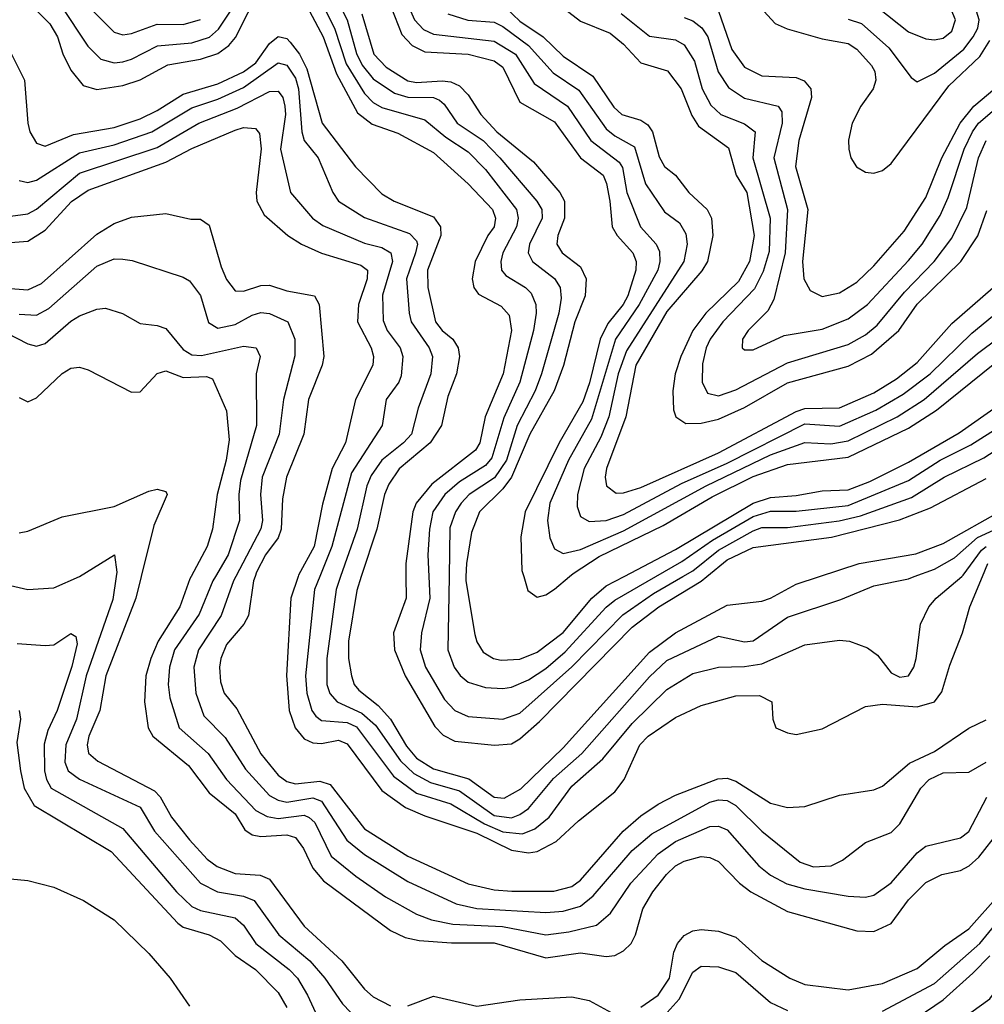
# Model space of a CAD drawing. Header units: inches. Extents: x 990535 to 1117859, y 769386 to 892122.
# Tile 989 of 1056: x 1081231 to 1083465, y 839009 to 841290. Entities that reach past the tile are written whole.
import ezdxf

# ---------------------------------------------------------------- set-up
doc = ezdxf.new("R2010")
doc.units = ezdxf.units.IN
doc.header["$MEASUREMENT"] = 0
doc.layers.add('B0883', color=7, linetype='Continuous')
doc.layers.add('B0884', color=7, linetype='Continuous')

msp = doc.modelspace()

# ---------------------------------------------------------------- linework, layer by layer
at = {"layer": 'B0883', "color": 5}
msp.add_line((1081369.7, 840000, 2760), (1081370, 840000.1, 2760), dxfattribs=at)
for points, elevation in [([(1081178.2, 840000), (1081190, 839989.5), (1081210, 839979.2), (1081250, 839970.1), (1081310, 839973.9), (1081369.7, 840000)], 2760), ([(1081455, 840000), (1081446.7, 839946.7), (1081385.3, 839770), (1081362.5, 839670), (1081337.9, 839610), (1081335.9, 839570), (1081343.8, 839550), (1081370, 839530.7), (1081510, 839465.6), (1081543.2, 839410), (1081650, 839289.7), (1081689.5, 839269.5), (1081750, 839259.5), (1081774.1, 839250), (1081831.6, 839170), (1081903.4, 839110), (1081937.7, 839070), (1081978.6, 839010), (1082033.4, 838953.4)], 2760), ([(1081512.9, 840000), (1081500.6, 839950), (1081430.5, 839770), (1081416.5, 839690), (1081391.4, 839630), (1081387.2, 839610), (1081390.9, 839590.9), (1081412.5, 839572.5), (1081543.6, 839503.6), (1081556.3, 839490), (1081582.8, 839442.8), (1081624.4, 839390), (1081665.7, 839345.7), (1081688.4, 839328.4), (1081730, 839312.3), (1081788.6, 839308.6), (1081810, 839298.7), (1081890.1, 839190), (1081977.7, 839110), (1082030, 839044), (1082050, 839026.8), (1082090, 839005.7)], 2780), ([(1081628.6, 840000), (1081625.6, 839994.4), (1081601.8, 839930), (1081552.3, 839850), (1081534.8, 839810), (1081523.6, 839770), (1081520.3, 839710), (1081529, 839650), (1081539.9, 839630), (1081622.3, 839562.3), (1081670, 839498.9), (1081730, 839450.1), (1081753.1, 839413.1), (1081770, 839401.7), (1081790, 839397.6), (1081850, 839401.4), (1081870, 839395.5), (1081888.7, 839370), (1081910, 839324.4), (1081935.1, 839295.1), (1082090, 839179.9), (1082123.9, 839163.9), (1082156.6, 839156.6), (1082231.3, 839151.3), (1082330, 839151.4), (1082450, 839116.7), (1082530, 839128.7), (1082590, 839120.3), (1082610, 839122.6), (1082630, 839132.7), (1082647.3, 839150), (1082657.3, 839170), (1082674.3, 839230), (1082697.6, 839270), (1082729.2, 839310), (1082749.9, 839330), (1082770, 839340.8), (1082810, 839351.4), (1082830, 839349.3), (1082850, 839339.9), (1082898.3, 839290), (1082925, 839270), (1083010, 839224.2), (1083170, 839179.7), (1083210, 839177.8), (1083250, 839196.2), (1083290, 839251.5), (1083330, 839291.5), (1083367.4, 839310), (1083410, 839319.4), (1083430.1, 839329.9), (1083453.1, 839350), (1083499.9, 839410)], 2820), ([(1081684.7, 840000), (1081678.8, 839990), (1081647, 839913), (1081589.8, 839830), (1081578.2, 839790), (1081575.5, 839750), (1081579.2, 839719.2), (1081600.8, 839650), (1081667.8, 839590), (1081710.4, 839530), (1081778.4, 839458.4), (1081804.2, 839444.2), (1081830, 839439.7), (1081890, 839447.2), (1081902.1, 839442.1), (1081914.6, 839430), (1081952.6, 839352.6), (1082010, 839305.7), (1082078.3, 839258.3), (1082150, 839218.1), (1082184.8, 839204.8), (1082234.8, 839194.8), (1082349.5, 839189.5), (1082450, 839170.3), (1082503, 839177), (1082567.2, 839192.8), (1082599.8, 839220.2), (1082647.1, 839290), (1082710, 839357.9), (1082750, 839386.4), (1082830, 839421.1), (1082850, 839421.7), (1082870, 839413.1), (1082943.4, 839330), (1082970, 839308.3), (1083007.9, 839287.9), (1083050, 839276.3), (1083150, 839259.7), (1083190, 839257.2), (1083210, 839261.9), (1083250, 839290.5), (1083310, 839359.7), (1083330, 839375.4), (1083410, 839395.1), (1083430, 839409.6), (1083471.3, 839488.7)], 2840), ([(1081731.8, 840000), (1081726.6, 839990), (1081698, 839910), (1081645.6, 839830), (1081634.7, 839790), (1081639.6, 839730), (1081657.7, 839677.7), (1081707.3, 839627.3), (1081754, 839554), (1081810, 839493.2), (1081830, 839481.9), (1081850, 839477.1), (1081910, 839487.3), (1081930, 839480.1), (1081989.2, 839389.2), (1082030, 839356), (1082130, 839293.4), (1082242.2, 839242.2), (1082290, 839231.2), (1082450, 839221.6), (1082490, 839225), (1082530, 839236.6), (1082559.7, 839260.3), (1082650, 839365.7), (1082695.8, 839404.2), (1082830, 839477.5), (1082850, 839483), (1082870, 839481.2), (1082890, 839469.4), (1082950, 839410.4), (1083038.7, 839338.7), (1083070, 839327.8), (1083110.9, 839330), (1083136.9, 839343.1), (1083190, 839383.9), (1083250, 839407), (1083270, 839427), (1083318.7, 839510), (1083337.7, 839530), (1083370, 839545.7), (1083430, 839546.8), (1083470, 839569.7)], 2860), ([(1081776.4, 840000), (1081773, 839990), (1081761.1, 839910), (1081750.2, 839889.8), (1081710, 839842.3), (1081697, 839810), (1081694.1, 839790), (1081696.2, 839756.2), (1081704.7, 839730), (1081734, 839694), (1081789.4, 839589.4), (1081830, 839539.7), (1081850, 839525.4), (1081870, 839519.6), (1081926.1, 839526.1), (1081950, 839518.2), (1082030, 839415.5), (1082130, 839352.1), (1082270, 839288), (1082330, 839274.6), (1082371.5, 839271.5), (1082468.6, 839271.4), (1082510, 839281.7), (1082530, 839296.4), (1082629.4, 839410), (1082670, 839445.6), (1082710, 839473.1), (1082750, 839493.3), (1082848.6, 839531.4), (1082870, 839532.8), (1082890, 839526.3), (1082970, 839474.8), (1083010, 839464.8), (1083050, 839467.5), (1083130, 839493.9), (1083210, 839506.3), (1083230, 839514.6), (1083292.4, 839567.6), (1083350, 839594.7), (1083430, 839648.8), (1083470, 839668.4)], 2880), ([(1081876.1, 840000), (1081859.4, 839950), (1081849.1, 839770.9), (1081855.4, 839690), (1081869.5, 839650), (1081890, 839624.2), (1081910, 839614.5), (1081930, 839613.6), (1081970, 839621.2), (1081990, 839612.5), (1082070, 839504.1), (1082125, 839465), (1082170, 839445.4), (1082290, 839405.8), (1082370, 839366.6), (1082410, 839359.7), (1082430, 839363.2), (1082473.7, 839386.3), (1082525.7, 839434.3), (1082610, 839501), (1082631.3, 839530), (1082667.4, 839610), (1082687.2, 839630), (1082750, 839673.3), (1082810, 839701), (1082890, 839724.1), (1082944.5, 839724.5), (1082973, 839710), (1082975.5, 839670), (1082983, 839650), (1083010, 839637.7), (1083030, 839634.2), (1083090, 839647), (1083190, 839699.1), (1083230, 839704.5), (1083310, 839698.4), (1083350, 839709.8), (1083366.9, 839733.1), (1083385.4, 839794.6), (1083415.3, 839870), (1083431.6, 839930), (1083461, 840000)], 2920), ([(1081926.1, 840000), (1081914.2, 839970), (1081892.9, 839770), (1081896.3, 839730), (1081907.6, 839690), (1081916.8, 839676.8), (1081930, 839666.4), (1081990, 839662), (1082011.6, 839651.6), (1082097.3, 839537.3), (1082150, 839498.3), (1082230, 839473.6), (1082307.6, 839427.6), (1082350, 839408.9), (1082396.1, 839403.9), (1082424.7, 839415.3), (1082457.4, 839442.6), (1082510, 839514.3), (1082582.3, 839577.7), (1082650, 839659.9), (1082730, 839738.7), (1082790, 839775.5), (1082850, 839790.1), (1082910, 839791.6), (1082950, 839797.8), (1083050, 839841.7), (1083130, 839852.4), (1083153, 839850), (1083195.1, 839835.1), (1083218.2, 839818.2), (1083250, 839776.9), (1083270, 839766.8), (1083290, 839770.3), (1083302.4, 839790), (1083307.6, 839810), (1083317.8, 839890), (1083336.7, 839930), (1083354, 839950), (1083413.1, 840000)], 2940), ([(1081974.6, 840000), (1081964.3, 839970), (1081942.9, 839810), (1081942.6, 839750), (1081949.4, 839729.4), (1081966.5, 839710), (1082023.8, 839683.8), (1082055.6, 839655.6), (1082113.4, 839573.4), (1082143.9, 839543.9), (1082183.1, 839523.1), (1082250, 839504), (1082330, 839446.7), (1082370, 839441.4), (1082390, 839448.5), (1082410, 839462.8), (1082468, 839532), (1082533.1, 839590), (1082690, 839767.5), (1082730, 839805.6), (1082850, 839862.2), (1082910, 839849.1), (1082930, 839851.3), (1083010, 839906.2), (1083133.4, 839946.6), (1083210, 839978.6), (1083290, 839995.1), (1083303, 840000)], 2960), ([(1082022.4, 840000), (1082012, 839968), (1081992.6, 839850), (1081992.7, 839810), (1081999.4, 839770), (1082006.3, 839750), (1082016.8, 839736.8), (1082061.2, 839701.2), (1082089.8, 839669.8), (1082126.9, 839606.9), (1082150, 839579.6), (1082190, 839554.8), (1082271.3, 839531.3), (1082330, 839488.8), (1082353.6, 839486.4), (1082391.7, 839508.3), (1082490, 839603.6), (1082690, 839825.1), (1082750, 839869.8), (1082870, 839934.1), (1082950, 839943.4), (1082970, 839949.8), (1083030, 839982.3), (1083084.1, 840000)], 2980), ([(1082125.9, 840000), (1082126.5, 839950), (1082097.2, 839870), (1082099.2, 839830), (1082123.7, 839770), (1082192.9, 839652.9), (1082212.3, 839632.3), (1082238.9, 839618.9), (1082330.8, 839609.2), (1082370, 839612.9), (1082390, 839624.3), (1082435.6, 839664.4), (1082650, 839882.9), (1082712, 839930), (1082810, 839989.3), (1082823, 840000)], 3020), ([(1082178.7, 840000), (1082181.1, 839950), (1082161.7, 839870), (1082158.8, 839830), (1082171.3, 839790), (1082214.9, 839714.9), (1082238.9, 839690), (1082270, 839675.5), (1082350, 839669.7), (1082390, 839683.5), (1082510, 839790.8), (1082628.4, 839911.6), (1082699.3, 839960.7), (1082767.1, 840000)], 3040), ([(1082225.7, 840000), (1082223.2, 839830), (1082237.9, 839790), (1082251.1, 839771.1), (1082270, 839755.6), (1082310, 839742.9), (1082350, 839741.1), (1082370, 839743.6), (1082410, 839760.5), (1082450, 839787.3), (1082494.6, 839825.4), (1082590, 839928.9), (1082610, 839945), (1082704.7, 840000)], 3060), ([(1082264.9, 840000), (1082264.6, 839990), (1082285.7, 839865.7), (1082290, 839849.2), (1082305, 839825), (1082328.4, 839810), (1082346.1, 839806.1), (1082390, 839808.6), (1082430, 839825.1), (1082489.7, 839870.3), (1082556.7, 839950), (1082590, 839978.2), (1082631.3, 840000)], 3080), ([(1082398.6, 840000), (1082407.9, 839967.9), (1082430, 839952.5), (1082450, 839957.7), (1082470, 839970.8), (1082504.9, 840000)], 3120), ([(1081225.3, 839845.3), (1081290, 839840.1), (1081310, 839842.2), (1081350, 839868.2), (1081360.9, 839860.9), (1081364.1, 839844.1), (1081351.9, 839791.9), (1081318.4, 839690), (1081296.2, 839643.8), (1081288.3, 839611.7), (1081288.8, 839550), (1081293, 839530), (1081303.8, 839510), (1081470, 839416.2), (1081594.4, 839270), (1081630, 839235.9), (1081650, 839226.2), (1081730, 839209.7), (1081750, 839192.4), (1081778.3, 839150), (1081855.5, 839090), (1081874.5, 839070), (1081898, 839030), (1081935.2, 838950)], 2740), ([(1081230.2, 839690), (1081233.4, 839670), (1081224.3, 839615.7), (1081233, 839550), (1081241.9, 839510), (1081264.9, 839470), (1081443, 839363), (1081597.5, 839197.5), (1081610, 839187.7), (1081670, 839169.8), (1081696, 839156), (1081730, 839122.5), (1081777.1, 839090), (1081830, 839036.2), (1081850, 839001.8)], 2720), ([(1081210, 839300.1), (1081250, 839296), (1081310, 839280.8), (1081379.3, 839250), (1081450, 839204.8), (1081530, 839126.8), (1081579.5, 839070), (1081624.5, 839004.5)], 2680), ([(1082670, 839002.2), (1082710, 839030.4), (1082736.1, 839070), (1082746.2, 839130), (1082754.8, 839150), (1082770, 839168.5), (1082790, 839179.1), (1082810, 839182.8), (1082850, 839178.6), (1082890, 839165), (1082950, 839110.7), (1083015.1, 839070), (1083050, 839055.1), (1083150, 839042.6), (1083230, 839057.6), (1083310, 839091.8), (1083374.3, 839145.7), (1083430, 839184.1), (1083498.6, 839261.4)], 2780), ([(1083327, 838913), (1083478.1, 839021.9), (1083550, 839119.2), (1083610, 839164.9), (1083670, 839174), (1083690, 839186), (1083717, 839210), (1083750, 839252.4), (1083770, 839255.5), (1083837.3, 839250), (1083822.8, 839237.2), (1083822.4, 839230), (1083759, 839181), (1083751.8, 839168.2), (1083734.2, 839110), (1083674.3, 838990)], 2720), ([(1083230, 838993.6), (1083350, 839057.6), (1083455.2, 839150), (1083524.8, 839235.2)], 2760), ([(1083250, 838937.5), (1083370, 839019.3), (1083438.6, 839081.4), (1083478.2, 839121.8)], 2740), ([(1082730.9, 838990), (1082759, 839021), (1082790, 839083.3), (1082810, 839097.2), (1082850, 839095.7), (1082890, 839082.8), (1082970, 839013.4), (1083010, 838994.7)], 2760), ([(1082130, 839005.3), (1082190, 839028.4), (1082290, 839005.1), (1082390, 839019.2), (1082510, 839026.2), (1082550, 839017.7), (1082610, 838985.3)], 2780)]:
    msp.add_lwpolyline(points, dxfattribs=dict(at, elevation=elevation))
at = {"layer": 'B0884', "color": 5}
msp.add_line((1081369.7, 840000, 2760), (1081370, 840000.1, 2760), dxfattribs=at)
for points, elevation in [([(1082085.4, 841425.5), (1082145.5, 841290), (1082166.9, 841266.9), (1082190, 841256.3), (1082330, 841240.4), (1082379.9, 841210), (1082422.5, 841142.5), (1082500.4, 841090), (1082554.4, 841010), (1082620.1, 840960.1), (1082627.4, 840947.4), (1082637.5, 840890), (1082669.4, 840810), (1082705.1, 840770), (1082713.3, 840753.3), (1082714.2, 840730), (1082709, 840710), (1082666, 840630), (1082611.4, 840550), (1082555.5, 840364.5), (1082502.7, 840270), (1082459.2, 840170), (1082453.9, 840130), (1082459.5, 840090), (1082470, 840064.2), (1082490, 840053.3), (1082530, 840062.8), (1082630, 840106.1), (1082821.5, 840210), (1082970, 840282), (1083050, 840310.9), (1083110, 840307.8), (1083150, 840314.7), (1083264, 840370), (1083325.9, 840410), (1083450, 840517.1), (1083550, 840592)], 3140), ([(1081251.8, 841330), (1081300.7, 841280.7), (1081318.5, 841250), (1081331.1, 841211.1), (1081350, 841173.3), (1081377.9, 841137.9), (1081410, 841128.3), (1081470, 841137.4), (1081510, 841150.9), (1081574.6, 841185.4), (1081650, 841198.4), (1081690, 841211.9), (1081715.9, 841230), (1081731, 841249), (1081790, 841365.5)], 3020), ([(1083218.5, 841318.5), (1083290, 841261.9), (1083330, 841245.9), (1083350, 841243.4), (1083370, 841247.5), (1083390, 841263.3), (1083398.8, 841290), (1083372.9, 841352.9)], 3360), ([(1081362.1, 841350), (1081450, 841261), (1081470, 841255.2), (1081490, 841257.9), (1081550, 841280), (1081610, 841278.6), (1081650, 841290.1)], 3060), ([(1081930.6, 841330), (1081960.3, 841270), (1081987.8, 841187.8), (1082030, 841119.3), (1082050, 841097.8), (1082070, 841086.3), (1082170, 841058.1), (1082217.9, 841017.9), (1082270, 840984.2), (1082310, 840942.9), (1082381.7, 840850), (1082385.6, 840830), (1082382, 840810), (1082350.4, 840750), (1082345.3, 840730), (1082347.5, 840710), (1082357.6, 840697.6), (1082402.7, 840670), (1082416.2, 840656.2), (1082427, 840630), (1082427.7, 840610), (1082421.3, 840570), (1082389.6, 840450), (1082352.6, 840367.4), (1082325, 840275), (1082310, 840257.3), (1082250, 840219.4), (1082216.2, 840190), (1082188, 840150), (1082180.2, 840110), (1082176.4, 840050), (1082178.7, 840000)], 3040), ([(1081958.8, 841350), (1081989.5, 841289.5), (1082011.5, 841211.5), (1082024.7, 841184.7), (1082050, 841152.7), (1082099.5, 841119.5), (1082130, 841110.2), (1082189.4, 841109.4), (1082203.6, 841103.6), (1082214.5, 841094.5), (1082244.7, 841050), (1082304.6, 841010), (1082343.5, 840970), (1082429, 840870), (1082440.4, 840850), (1082441.1, 840830), (1082412, 840770), (1082409.2, 840750), (1082418.9, 840730), (1082470.2, 840690.2), (1082483.2, 840670), (1082485.2, 840645.2), (1082479.9, 840610), (1082439.6, 840470), (1082425.3, 840430), (1082383.8, 840350), (1082358.6, 840270), (1082331.3, 840228.7), (1082272.2, 840190), (1082254.1, 840170), (1082240.9, 840150), (1082227.3, 840112.7), (1082225.7, 840000)], 3060), ([(1082082.7, 841342.7), (1082116, 841256), (1082140.6, 841230), (1082170, 841215.6), (1082270, 841210), (1082330, 841194.8), (1082350, 841180.2), (1082390, 841098.7), (1082470, 841053.6), (1082529.9, 840969.9), (1082582.6, 840930), (1082590.8, 840910.8), (1082598.1, 840870), (1082603.8, 840810), (1082614.9, 840790), (1082651.5, 840750), (1082659.1, 840730), (1082658.5, 840710), (1082639.6, 840650), (1082629.2, 840630), (1082593.6, 840586.5), (1082575.6, 840550), (1082551.3, 840448.7), (1082535.4, 840404.6), (1082481.1, 840310), (1082402, 840150), (1082392.1, 840092.1), (1082394.4, 840014.4), (1082398.6, 840000)], 3120), ([(1081325.3, 841325.3), (1081389, 841229), (1081418.9, 841198.9), (1081450, 841190.1), (1081470, 841192.4), (1081490, 841198.3), (1081550.2, 841229.8), (1081630, 841236.6), (1081670.6, 841249.4), (1081691.8, 841268.2), (1081731.7, 841328.3)], 3040), ([(1081902.6, 841310), (1081934.1, 841250), (1081964.7, 841164.7), (1082013.9, 841073.9), (1082047.8, 841047.8), (1082107.3, 841027.3), (1082190, 840982.4), (1082270.1, 840910), (1082326, 840850), (1082333.3, 840830), (1082330.1, 840810), (1082315.5, 840790), (1082286.3, 840730), (1082279.3, 840690), (1082282.9, 840670), (1082294.2, 840654.2), (1082346.7, 840626.7), (1082365.2, 840605.2), (1082370.1, 840570), (1082350.7, 840470), (1082309.7, 840370.3), (1082296.9, 840310), (1082287.3, 840292.7), (1082186.2, 840213.8), (1082149.4, 840170), (1082142.2, 840150), (1082125.6, 840030), (1082125.9, 840000)], 3020), ([(1082357.1, 841317.1), (1082390, 841286.9), (1082443.6, 841250), (1082490, 841205.2), (1082559, 841159), (1082607.7, 841087.7), (1082626, 841070), (1082670, 841057.2), (1082686.4, 841046.4), (1082696.8, 841030), (1082712.4, 840972.4), (1082724.8, 840950), (1082750.1, 840930), (1082781.2, 840890), (1082823.7, 840850), (1082833.9, 840830), (1082836.6, 840790), (1082824.1, 840730), (1082811.6, 840708.4), (1082730, 840613.8), (1082658, 840490), (1082635.3, 840370), (1082590.6, 840250.6), (1082587.3, 840230), (1082590.6, 840210), (1082613.1, 840193.1), (1082630, 840193.8), (1082670, 840206.5), (1082850, 840286.8), (1083030, 840382.3), (1083050, 840389.2), (1083130, 840390.9), (1083210, 840425.7), (1083261.8, 840458.2), (1083310, 840495.7), (1083390, 840586.3), (1083485.8, 840670)], 3180), ([(1082482.9, 841322.9), (1082530, 841286.3), (1082598.6, 841258.6), (1082630, 841233), (1082670, 841189.7), (1082731.5, 841171.5), (1082763.6, 841130), (1082787.9, 841067.9), (1082803.3, 841043.3), (1082873.1, 840993.1), (1082890.8, 840930), (1082915.1, 840890), (1082932.4, 840790), (1082921.6, 840730), (1082896.1, 840683.9), (1082820.3, 840610), (1082790, 840570.3), (1082762.3, 840510), (1082749.8, 840470), (1082744.1, 840430), (1082745.9, 840385.9), (1082750.8, 840370), (1082774.5, 840354.5), (1082810, 840355.7), (1082850, 840364.8), (1082910, 840392), (1083010, 840449), (1083150, 840487.6), (1083204.5, 840515.5), (1083267.9, 840570), (1083310, 840630.7), (1083411.3, 840730), (1083450.7, 840789.3), (1083471.7, 840848.3)], 3220), ([(1082850, 841309.6), (1082880.8, 841220.8), (1082910, 841180.1), (1082950, 841160.2), (1083030, 841156.1), (1083048.2, 841148.2), (1083063.4, 841130), (1083065.2, 841110), (1083035.9, 841010), (1083028.5, 840950), (1083057.1, 840850), (1083044.2, 840730), (1083047.2, 840690), (1083062.4, 840662.4), (1083090, 840649.1), (1083130, 840657.5), (1083170, 840682.1), (1083210, 840720.1), (1083280.1, 840799.8), (1083330, 840877.8), (1083367.5, 840970), (1083409.4, 841050), (1083441.3, 841090), (1083490, 841130.6)], 3280), ([(1082954.6, 841310), (1082981.3, 841281.3), (1083008.6, 841268.6), (1083090, 841246), (1083150, 841235.1), (1083170, 841221.9), (1083204.1, 841184.1), (1083212, 841170), (1083214.4, 841150), (1083208.3, 841130), (1083179.6, 841090), (1083159.1, 841050), (1083150.9, 841010.9), (1083151.7, 840990), (1083156.3, 840970), (1083169.4, 840949.4), (1083190, 840937), (1083210, 840934.2), (1083230, 840940.4), (1083250, 840957.1), (1083383, 841137), (1083455.3, 841204.7), (1083478.4, 841241.6)], 3320), ([(1083150, 841291), (1083181.2, 841281.2), (1083244.5, 841224.5), (1083295.9, 841156), (1083310, 841145.7), (1083350, 841166.2), (1083418, 841222), (1083440, 841250), (1083450.4, 841270), (1083453.9, 841290), (1083447.4, 841310)], 3340), ([(1082023.8, 841303.8), (1082051.7, 841210), (1082080.1, 841180.1), (1082130, 841148.5), (1082150, 841144.2), (1082210, 841148.4), (1082230, 841146.1), (1082250, 841137.1), (1082270, 841116), (1082299.2, 841070), (1082336.7, 841030), (1082421.1, 840961.1), (1082482.1, 840890), (1082493.5, 840870), (1082493.1, 840830), (1082477.8, 840790), (1082475.3, 840770), (1082488.1, 840750), (1082530, 840717.7), (1082543.2, 840690), (1082540.9, 840650), (1082516.8, 840590), (1082490.8, 840489.2), (1082469, 840430), (1082412.7, 840330), (1082370.5, 840230), (1082350, 840203.1), (1082296.2, 840150), (1082278, 840102), (1082265.9, 840030), (1082264.9, 840000)], 3080), ([(1082223.2, 841303.2), (1082269.2, 841289.2), (1082330, 841283.9), (1082350, 841274.5), (1082409.9, 841229.9), (1082466.9, 841166.9), (1082526.7, 841126.7), (1082590, 841037.2), (1082610, 841020.7), (1082655.5, 840995.5), (1082680.5, 840910), (1082725.1, 840845.1), (1082759.3, 840819.3), (1082774.3, 840794.3), (1082777.3, 840770), (1082769.5, 840730), (1082636.7, 840523.3), (1082617.5, 840470), (1082595.9, 840370), (1082577.1, 840322.9), (1082538.6, 840250), (1082523.3, 840190), (1082522.3, 840162.3), (1082530, 840138.9), (1082550, 840127.2), (1082590, 840130.1), (1082630, 840143.8), (1082764.5, 840215.5), (1082870, 840263), (1083050, 840353.7), (1083130, 840348.1), (1083214.6, 840385.4), (1083277.6, 840422.4), (1083339.8, 840470), (1083436.6, 840563.5), (1083524, 840636)], 3160), ([(1082624.6, 841304.6), (1082690, 841252), (1082750, 841243.5), (1082770, 841231.4), (1082794.3, 841194.3), (1082812.1, 841130), (1082831.9, 841091.9), (1082855.3, 841070), (1082910, 841048.7), (1082935, 841030), (1082929.3, 840970), (1082969.6, 840830), (1082966.9, 840753.1), (1082953.6, 840706.4), (1082933.3, 840666.7), (1082860.1, 840590), (1082830.4, 840550), (1082820.9, 840530), (1082812.7, 840492.7), (1082812.3, 840450), (1082824.5, 840424.5), (1082850, 840418.3), (1082890, 840432.7), (1083010, 840495.4), (1083150, 840537.9), (1083190, 840559.6), (1083217.4, 840582.6), (1083280.8, 840659.2), (1083349.4, 840730), (1083390, 840783.9), (1083424.9, 840855.1), (1083451.8, 840970), (1083469.7, 841010)], 3240), ([(1082770, 841295.1), (1082790, 841287), (1082811.3, 841271.3), (1082825.3, 841250), (1082849.1, 841169.1), (1082872.8, 841132.8), (1082910, 841107.9), (1082988.3, 841090), (1082996.7, 841076.7), (1082997.1, 841050), (1082977.9, 840970), (1083009.6, 840850), (1083004.3, 840750), (1082978.3, 840641.7), (1082964.3, 840615.7), (1082918.7, 840570), (1082905.4, 840550), (1082905, 840530), (1082910, 840525), (1082930, 840525), (1083001.6, 840558.4), (1083090, 840573.2), (1083150, 840597.3), (1083194.7, 840630), (1083290, 840731.9), (1083321.2, 840770), (1083363.4, 840836.6), (1083381.6, 840878.4), (1083418.6, 840990), (1083438.2, 841030), (1083452.3, 841050), (1083515.7, 841104.3)], 3260), ([(1081181, 841270), (1081242.3, 841150), (1081249.8, 841050), (1081254.7, 841030), (1081270, 841003.6), (1081290, 840997.1), (1081355.6, 841024.4), (1081450, 841040.4), (1081510, 841060), (1081550, 841079.4), (1081610, 841117.3), (1081690, 841141.4), (1081750, 841169.5), (1081778.5, 841190), (1081810, 841235.2), (1081830, 841251), (1081850, 841246.6), (1081857.9, 841237.9), (1081879.5, 841210), (1081896, 841176), (1081931.8, 841050), (1082008.8, 840948.8), (1082070, 840886.6), (1082098.3, 840870), (1082190, 840833.3), (1082206.1, 840810), (1082206.9, 840790), (1082175.9, 840710), (1082176.7, 840670), (1082194.1, 840590), (1082209.7, 840570), (1082234.4, 840550), (1082246.8, 840530), (1082250.1, 840510.1), (1082243.2, 840470), (1082223.2, 840416.8), (1082208, 840350), (1082181.9, 840310), (1082110.5, 840249.5), (1082086.3, 840213.7), (1082076.4, 840190), (1082058.6, 840110), (1082022.4, 840000)], 2980), ([(1081230, 840917.2), (1081250, 840913.2), (1081270, 840918.3), (1081370, 840981.2), (1081450, 841000.1), (1081537.5, 841030), (1081630, 841086.1), (1081690, 841105.6), (1081750, 841133.1), (1081830, 841190.4), (1081850, 841184.7), (1081870, 841154.2), (1081877.1, 841130), (1081884.4, 841030), (1081889.8, 841009.8), (1081922.3, 840970), (1081956.3, 840890), (1081969.6, 840870), (1082030, 840831.5), (1082134.4, 840794.4), (1082150, 840777.8), (1082152.6, 840770), (1082148.4, 840750), (1082127, 840690), (1082133.4, 840610), (1082138.1, 840590), (1082179.6, 840530), (1082187.3, 840510), (1082183.5, 840470), (1082154.1, 840390), (1082138.4, 840330), (1082120.3, 840310), (1082070.1, 840270), (1082045.7, 840234.3), (1082035.2, 840210), (1082012.7, 840110), (1081974.6, 840000)], 2960), ([(1081210, 840835.2), (1081250, 840840.1), (1081270, 840851.1), (1081370, 840934.6), (1081550, 840994.3), (1081645.9, 841050), (1081734.7, 841085.3), (1081810, 841123.7), (1081830, 841124.7), (1081840.7, 841110), (1081845.7, 841090), (1081846.6, 841070), (1081835, 840990), (1081858.3, 840890), (1081909.6, 840830), (1081933.6, 840813.6), (1082030, 840772.1), (1082070, 840762), (1082091.2, 840750), (1082094.7, 840730), (1082071.7, 840651.7), (1082073, 840593), (1082082.1, 840570), (1082112.6, 840530), (1082118.8, 840510), (1082114.7, 840465.3), (1082109.2, 840450), (1082080.4, 840410), (1082070.5, 840350), (1081999.4, 840240.6), (1081954.1, 840070), (1081926.1, 840000)], 2940), ([(1081210, 840774.1), (1081250, 840777.3), (1081290, 840802.4), (1081351.5, 840868.5), (1081390, 840895.2), (1081570, 840959.6), (1081630, 840991.9), (1081730, 841034.3), (1081750, 841039.9), (1081777.6, 841037.6), (1081786.7, 841026.7), (1081790.7, 840990.7), (1081779.1, 840890), (1081780.5, 840870), (1081797.6, 840837.6), (1081852.3, 840790), (1081883.9, 840770), (1081930, 840749.2), (1082021.3, 840721.3), (1082037, 840710), (1082036.1, 840690), (1082015.9, 840630), (1082013.8, 840590), (1082045.5, 840530), (1082050.7, 840510), (1082049.2, 840490), (1082009, 840410), (1081986.2, 840310), (1081954.9, 840250), (1081932.4, 840167.6), (1081913.5, 840070), (1081877.1, 840002.9), (1081876.1, 840000)], 2920), ([(1081190, 840669.1), (1081250, 840664.3), (1081281.4, 840678.6), (1081410, 840793.2), (1081450, 840817.6), (1081490, 840832.9), (1081570, 840841.2), (1081627.9, 840827.9), (1081650, 840828.3), (1081670, 840814.2), (1081697.6, 840717.6), (1081710, 840687.8), (1081730, 840661.8), (1081750, 840661.2), (1081790, 840674.4), (1081810, 840675), (1081850, 840661.8), (1081913.7, 840650), (1081925.2, 840630), (1081935.9, 840510), (1081932.2, 840490), (1081900.3, 840410), (1081889.5, 840330), (1081849.2, 840230), (1081839.9, 840180.1), (1081836.9, 840110), (1081829.6, 840090), (1081800.9, 840050), (1081779.8, 840010), (1081776.4, 840000)], 2880), ([(1081230, 840607.6), (1081270, 840605.9), (1081298.9, 840621.1), (1081410, 840718.7), (1081450, 840735.7), (1081470, 840735.4), (1081492.1, 840732.1), (1081610, 840693.9), (1081624.7, 840684.7), (1081650, 840651.2), (1081668.8, 840588.8), (1081690, 840575.6), (1081730, 840583.7), (1081770, 840605.7), (1081790, 840611.4), (1081810, 840609.7), (1081852.3, 840590), (1081868.3, 840550), (1081868.3, 840511.7), (1081842.1, 840410), (1081832.4, 840330), (1081792.8, 840230), (1081788.8, 840190), (1081793.6, 840130), (1081789.4, 840110.6), (1081731.8, 840000)], 2860), ([(1081150.3, 840590.3), (1081250, 840539), (1081270, 840533.6), (1081290, 840539.6), (1081350, 840592), (1081370, 840603.8), (1081410, 840619.8), (1081430, 840621.6), (1081469.6, 840609.6), (1081510, 840586.3), (1081550, 840581.7), (1081570, 840574.4), (1081610, 840526.3), (1081630, 840513.8), (1081652.3, 840512.3), (1081750, 840533.9), (1081779.2, 840530), (1081788, 840510), (1081779.2, 840470), (1081779.5, 840350), (1081742.9, 840222.9), (1081738.8, 840190), (1081740.1, 840130), (1081714.3, 840050), (1081684.7, 840000)], 2840), ([(1082504.9, 840000), (1082513.1, 840006.9), (1082573.7, 840046.2), (1082721.6, 840118.4), (1082835.2, 840184.8), (1082930, 840231.6), (1083010, 840259.5), (1083150, 840276.5), (1083290, 840343.7), (1083354.8, 840385.2), (1083490, 840494.2)], 3120), ([(1082631.3, 840000), (1082750, 840062.7), (1082930, 840170.2), (1082970, 840183.3), (1083030, 840187.9), (1083090, 840198.6), (1083150, 840200.7), (1083200, 840220), (1083290, 840264.9), (1083407, 840333), (1083630.2, 840489.8)], 3080), ([(1081230, 840414.6), (1081250, 840404.8), (1081270, 840413.8), (1081330, 840470.7), (1081350, 840482.8), (1081370, 840485.1), (1081390, 840479), (1081490, 840427.3), (1081510, 840428), (1081550, 840470.8), (1081570, 840476.6), (1081610, 840461.1), (1081663.6, 840463.6), (1081677.7, 840457.7), (1081710, 840383.8), (1081716.7, 840316.7), (1081709.8, 840270), (1081688.9, 840190), (1081678.2, 840110), (1081665.7, 840070), (1081628.6, 840000)], 2820), ([(1082704.7, 840000), (1082765, 840035), (1082835.7, 840084.3), (1082930, 840138.9), (1082970, 840151.3), (1083030, 840151.7), (1083150, 840164.3), (1083290, 840222.5), (1083363.6, 840270), (1083434.5, 840305.5), (1083550, 840378.9)], 3060), ([(1082767.1, 840000), (1082790, 840013.3), (1082850, 840061.2), (1082930, 840106), (1082950, 840113.3), (1083010, 840113.9), (1083129.1, 840129.1), (1083179, 840141), (1083296.7, 840183.3), (1083372.2, 840230), (1083464.6, 840275.4), (1083586.1, 840353.9)], 3040), ([(1082823, 840000), (1082870, 840038.8), (1082930, 840067.6), (1083111.7, 840091.6), (1083268.9, 840131.1), (1083340.8, 840159.2), (1083470, 840226.9)], 3020), ([(1081230, 840101.5), (1081250, 840105.2), (1081330, 840138.6), (1081450, 840162.5), (1081530, 840197.5), (1081550, 840202.3), (1081570, 840197.2), (1081572.8, 840190), (1081541.7, 840118.3), (1081512.9, 840000)], 2780), ([(1083084.1, 840000), (1083176, 840030), (1083307.1, 840052.9), (1083370, 840077), (1083510, 840155.1)], 2980), ([(1083303, 840000), (1083350, 840017.5), (1083396.6, 840043.4), (1083450, 840090.9), (1083545.8, 840134.2)], 2960), ([(1083413.1, 840000), (1083416.8, 840003.2), (1083459.2, 840060.8), (1083470, 840070)], 2940), ([(1081370, 840000.1), (1081450.7, 840050.7), (1081456.6, 840010), (1081455, 840000)], 2760), ([(1083461, 840000), (1083473.6, 840030)], 2920)]:
    msp.add_lwpolyline(points, dxfattribs=dict(at, elevation=elevation))

doc.saveas('drawing.dxf')
